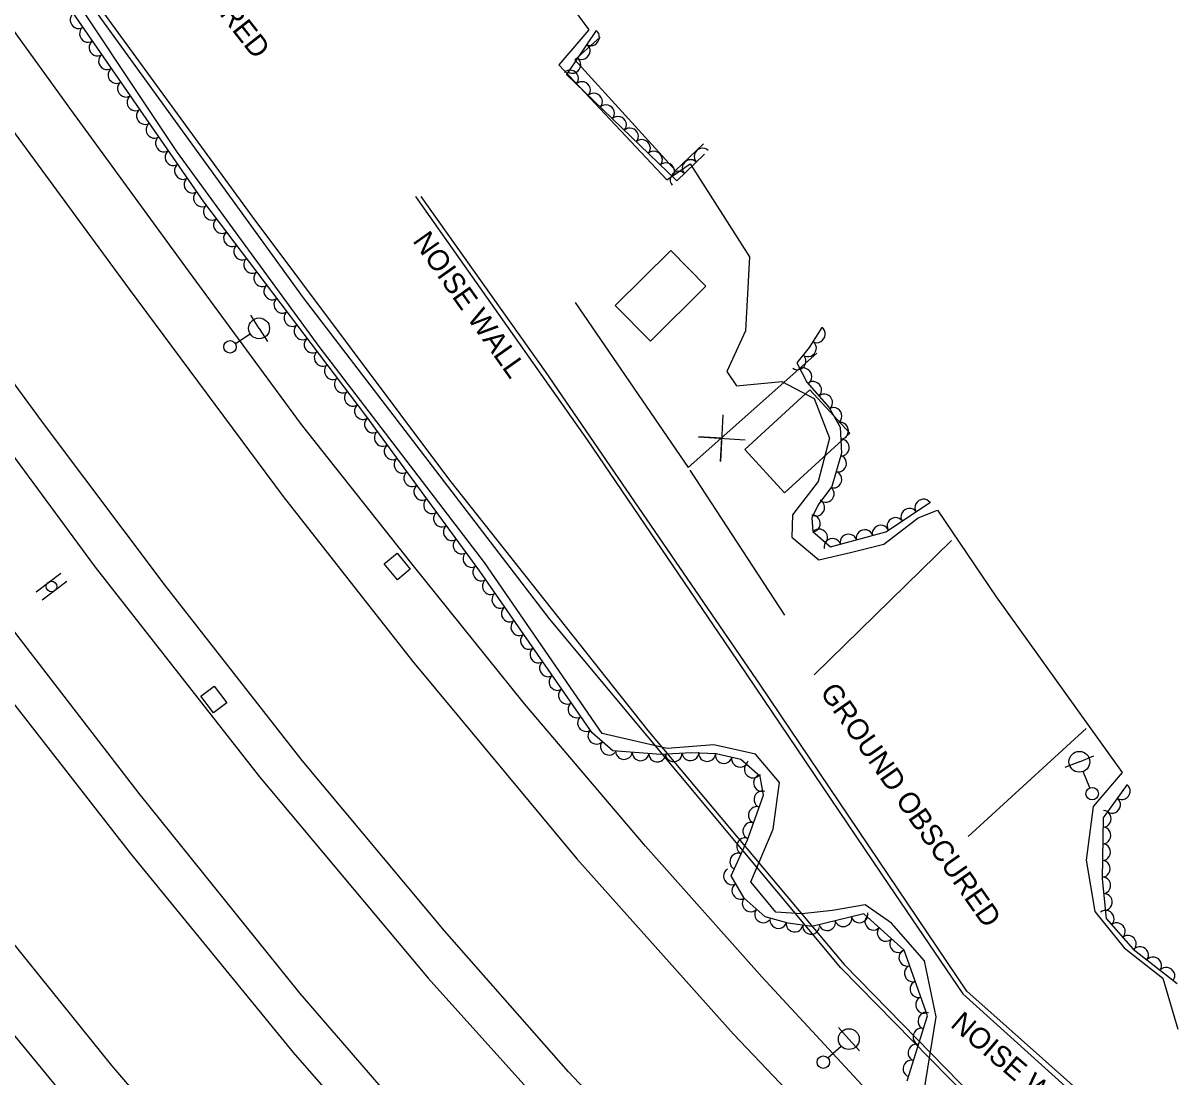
# Model space of a CAD drawing. Extents: x 1722896 to 1754269, y 648279 to 666297.
# Drawn here: x 1732214.8 to 1732491.3, y 650395 to 650647.8 of the extents above; entities that cross this region are included whole.
import ezdxf

# ---------------------------------------------------------------- set-up
doc = ezdxf.new("R2010")
doc.units = 0
for name, color, linetype in [('DESIGN - CENTERLINE - Proposed Text', 7, 'Continuous'), ('DESIGN - PUBLIC HEARING - Shapes', 7, 'Continuous'), ('DESIGN - SCRATCH - User 1', 7, 'Continuous'), ('SURVEY - CENTERLINE - Preliminary', 7, 'Continuous'), ('SURVEY - CENTERLINE - Preliminary Text', 7, 'Continuous'), ('SURVEY - DRAINAGE - Natural Features', 7, 'Continuous'), ('SURVEY - DTM - Breaklines', 7, 'Continuous'), ('SURVEY - VEGETATION - Features with Text', 7, 'Continuous')]:
    doc.layers.add(name, color=color, linetype=linetype)

msp = doc.modelspace()

# ---------------------------------------------------------------- linework, layer by layer
at = {"layer": 'DESIGN - CENTERLINE - Proposed Text'}
for points in [[(1732377.98, 650618.87), (1732371.25, 650612.51), (1732347.11, 650639.01), (1732353.17, 650644.46)], [(1732347.17, 650580.8), (1732374.33, 650541.24), (1732405.14, 650568.68)], [(1732347.17, 650580.8), (1732374.33, 650541.24), (1732375.83, 650542.57)], [(1732387.85, 650553.28), (1732405.14, 650568.68)], [(1732382.65, 650553.87), (1732382.07, 650542.64), (1732382.39, 650548.29), (1732376.75, 650548.61), (1732387.97, 650547.89)], [(1732374.73, 650540.57), (1732397.4, 650505.77)], [(1732374.73, 650540.57), (1732397.4, 650505.77)], [(1732437.45, 650523.73), (1732404.49, 650491.52)], [(1732437.45, 650523.73), (1732404.49, 650491.52)], [(1732441.46, 650452.72), (1732469.71, 650478.59)], [(1732441.46, 650452.72), (1732469.71, 650478.59)]]:
    msp.add_lwpolyline(points, dxfattribs=at)
for points in [[(1732378.57, 650584.7), (1732365.23, 650571.52), (1732356.78, 650580.08), (1732370.11, 650593.26)], [(1732413.03, 650549.44), (1732397.44, 650535.13), (1732387.91, 650545.52), (1732403.51, 650559.82)]]:
    msp.add_lwpolyline(points, close=True, dxfattribs=at)
at = {"layer": 'DESIGN - PUBLIC HEARING - Shapes'}
for p, q in [((1732217.9, 650511.36), (1732223.87, 650515.9)), ((1732219.35, 650509.45), (1732225.32, 650513.99))]:
    msp.add_line(p, q, dxfattribs=at)
msp.add_circle((1732221.61, 650512.67), 1.27, dxfattribs=at)
at = {"layer": 'DESIGN - SCRATCH - User 1'}
for points in [[(1732834.68, 650126), (1732758.54, 650160.8), (1732755.35, 650154.19), (1732710.88, 650180.25), (1732670.33, 650204.01), (1732631.97, 650229.97), (1732581.97, 650266.2), (1732540.95, 650298.38), (1732462.37, 650368.7), (1732410.9, 650421.21), (1732341.07, 650504.92), (1732282.07, 650581.96), (1732214.97, 650674.59)], [(1732228.27, 650658.35), (1732269.62, 650601.48), (1732317.04, 650538.22), (1732364.61, 650478.14), (1732411.75, 650421.99), (1732463.83, 650368.65), (1732537.95, 650302.48), (1732586.89, 650264.11), (1732641.63, 650224.65), (1732675.82, 650201.62), (1732721.34, 650175.88), (1732754.2, 650156.42), (1732757.74, 650162.98), (1732807.66, 650139.97)], [(1732308.89, 650606.27), (1732309.49, 650605.43)], [(1732309.49, 650605.43), (1732350.05, 650547.87), (1732384.35, 650497.4), (1732422.48, 650440.92), (1732440.14, 650414.95), (1732522.95, 650340.21), (1732587.89, 650294.82), (1732681.1, 650227.99), (1732710.48, 650207.14), (1732784.7, 650167.42), (1732846.01, 650134.66)], [(1732846.94, 650135.72), (1732784.6, 650168.7), (1732709.6, 650209.06), (1732614.42, 650276.85), (1732523.84, 650341.92), (1732441.16, 650415.57), (1732391.67, 650489.02), (1732340.08, 650564.24), (1732310.23, 650606.27)]]:
    msp.add_lwpolyline(points, dxfattribs=at)
at = {"layer": 'SURVEY - CENTERLINE - Preliminary'}
for points in [[(1732305.88, 650706.81), (1732350.5, 650646.18), (1732343.29, 650637.83), (1732369.17, 650610.27), (1732374.74, 650614.04), (1732389, 650591.79), (1732388.05, 650573.98), (1732383.61, 650564.22), (1732385.91, 650560.8), (1732396.76, 650561.84), (1732404.48, 650557.77), (1732408.2, 650548.27), (1732405.5, 650537.88), (1732399.3, 650529.87), (1732399.12, 650524.51), (1732405.61, 650519.09), (1732413.26, 650520.87), (1732421.23, 650522.84), (1732429.46, 650529.13), (1732434.06, 650531), (1732448.14, 650510.22), (1732478.39, 650468.02), (1732471.44, 650459.88), (1732469.77, 650447.05), (1732471.85, 650434.74), (1732478.87, 650426.02), (1732488.12, 650418.69), (1732491.74, 650406.47)], [(1732494.73, 650329.1), (1732478.61, 650342.93), (1732463.63, 650357.5), (1732448.83, 650373.28), (1732436.71, 650385.73), (1732430.84, 650391.21), (1732433.8, 650409.45), (1732430.95, 650422.84), (1732423.08, 650431.89), (1732416.76, 650436.32), (1732408.91, 650434.91), (1732401.53, 650434.15), (1732395.31, 650434.58), (1732389.3, 650441.83), (1732394.66, 650454.46), (1732396.18, 650465.68), (1732390.42, 650472.48), (1732380.43, 650474.66), (1732369.27, 650473.79), (1732353.68, 650477.42), (1732325.44, 650518.43), (1732285.77, 650570.26), (1732251.85, 650616.76), (1732219.91, 650664.77)]]:
    msp.add_lwpolyline(points, dxfattribs=at)
at = {"layer": 'SURVEY - CENTERLINE - Preliminary Text'}
for points in [[(1732656.46, 650208.97), (1732630.79, 650210.68), (1732597.44, 650234.52), (1732563.92, 650259.85), (1732539.06, 650279.24), (1732510.61, 650303.52), (1732476.55, 650333.08), (1732451.2, 650357.5), (1732426.04, 650382.28), (1732392, 650419.06), (1732364.07, 650450.35), (1732335.07, 650484.5), (1732308.14, 650518.04), (1732281.58, 650551.51), (1732254.43, 650588.37), (1732226.27, 650627.09), (1732196.58, 650668.11), (1732187.42, 650681.36)], [(1732177.23, 650670.78), (1732207.28, 650628.76), (1732240.27, 650584.01), (1732277.17, 650534.26), (1732308.17, 650494.8), (1732347.59, 650447.31), (1732385.2, 650405.27), (1732423.32, 650365.2), (1732455.21, 650333.82), (1732493.46, 650299.04), (1732525.54, 650271.93), (1732567.3, 650239.43), (1732600.18, 650214.95), (1732636.27, 650190.54), (1732676.54, 650164.63), (1732716.69, 650140.93), (1732760.83, 650117.07), (1732799.05, 650097.55)], [(1732778.62, 650068.08), (1732748.36, 650083.69), (1732696.91, 650111.79), (1732659.43, 650133.9), (1732618.71, 650159.74), (1732569.4, 650193.82), (1732523.94, 650227.88), (1732487.08, 650258.27), (1732439.71, 650299.95), (1732393.89, 650344.9), (1732345.63, 650396.27), (1732315.87, 650430.1), (1732281.7, 650470.92), (1732248.95, 650512.82), (1732219.45, 650552.09), (1732190.79, 650591.17), (1732151.27, 650646.44)], [(1732143.79, 650639.34), (1732153.13, 650625.88), (1732193.64, 650569.45), (1732232.08, 650517.33), (1732271.5, 650466.99), (1732311.93, 650418.7), (1732362.13, 650362.86), (1732398.54, 650325.18), (1732431.93, 650292.77), (1732461.34, 650265.94), (1732489.99, 650242.08), (1732529.79, 650210.06), (1732579.85, 650173.43), (1732625.15, 650142.57), (1732670.82, 650114.68), (1732714.02, 650089.97), (1732772.83, 650059.19)], [(1732758.57, 650037.66), (1732711.61, 650061.49), (1732673.88, 650082.51), (1732628.45, 650110.48), (1732577.41, 650143.72), (1732530.35, 650177.49), (1732484.46, 650213.66), (1732441.73, 650249.76), (1732398.13, 650290.47), (1732360.12, 650328.45), (1732319.14, 650371.25), (1732281.23, 650415.01), (1732242.63, 650463.01), (1732208.97, 650506.59), (1732169.3, 650559.09), (1732132.45, 650611.35), (1732124.72, 650622.47)], [(1732116.77, 650615.12), (1732154.56, 650561.87), (1732197.78, 650503.43), (1732240.48, 650448.7), (1732279.53, 650400.92), (1732304.66, 650372.14), (1732330.13, 650344.56), (1732363.24, 650310.31), (1732395.54, 650278.52), (1732428.24, 650247.68), (1732459.96, 650219.74), (1732492.98, 650192.82), (1732520.72, 650171.8), (1732555.83, 650146.42), (1732590.52, 650122.88), (1732625.42, 650100.02), (1732661.59, 650078.24), (1732702.96, 650054.7), (1732752.88, 650028.99)], [(1732733.54, 649998.91), (1732697.9, 650017.32), (1732664.31, 650035.65), (1732632.41, 650053.89), (1732595.91, 650076.67), (1732547.12, 650109.2), (1732508.27, 650137.06), (1732471.36, 650165.08), (1732438.09, 650192.32), (1732405.65, 650220.47), (1732374.22, 650249.28), (1732344.15, 650278.5), (1732307.7, 650316.31), (1732271.64, 650356.22), (1732236.11, 650397.76), (1732206.87, 650433.94), (1732165.04, 650487.7), (1732127.45, 650538.61), (1732090.56, 650590.36)], [(1732079.49, 650581.32), (1732115.82, 650530.17), (1732152.56, 650480.2), (1732197.55, 650423.24), (1732252.84, 650356.13), (1732285.21, 650320.71), (1732328.53, 650274.62), (1732371.38, 650233.06), (1732418.71, 650190.71), (1732459.87, 650156.35), (1732498.95, 650126.41), (1732536.17, 650100.02), (1732559.49, 650083.88), (1732563.6, 650063.54)]]:
    msp.add_lwpolyline(points, dxfattribs=at)
at = {"layer": 'SURVEY - DRAINAGE - Natural Features'}
for p, q in [((1732304.53, 650517.47), (1732304.53, 650517.47)), ((1732260.53, 650485.57), (1732260.53, 650485.57))]:
    msp.add_line(p, q, dxfattribs=at)
for points in [[(1732301.39, 650518.11), (1732304.47, 650520.67), (1732307.66, 650516.83), (1732304.58, 650514.27), (1732301.39, 650518.11)], [(1732257.43, 650486.34), (1732260.6, 650488.77), (1732263.64, 650484.8), (1732260.46, 650482.37), (1732257.43, 650486.34)]]:
    msp.add_lwpolyline(points, dxfattribs=at)
at = {"layer": 'SURVEY - DTM - Breaklines'}
for p, q in [((1732271.39, 650574.6), (1732269.38, 650577.76)), ((1732271.39, 650574.6), (1732273.4, 650571.44)), ((1732265.7, 650570.98), (1732269.28, 650573.26)), ((1732468.12, 650470.63), (1732471.6, 650472.02)), ((1732468.12, 650470.63), (1732464.64, 650469.23)), ((1732470.64, 650464.36), (1732469.06, 650468.31)), ((1732412.84, 650404.1), (1732410.33, 650406.89)), ((1732407.82, 650399.59), (1732410.98, 650402.43)), ((1732412.84, 650404.1), (1732415.35, 650401.31))]:
    msp.add_line(p, q, dxfattribs=at)
for centre, radius in [((1732271.39, 650574.6), 2.5), ((1732264.43, 650570.17), 1.5), ((1732468.12, 650470.63), 2.5), ((1732471.2, 650462.97), 1.5), ((1732412.84, 650404.1), 2.5), ((1732406.71, 650398.58), 1.5)]:
    msp.add_circle(centre, radius, dxfattribs=at)
at = {"layer": 'SURVEY - VEGETATION - Features with Text'}
for points in [[(1732426.81, 650394.09), (1732431.68, 650409.69), (1732426.06, 650425.47), (1732416.43, 650434.16), (1732403.96, 650431.11), (1732398.25, 650431.91), (1732392.75, 650433.45), (1732387.69, 650437.91), (1732384.64, 650443.23), (1732388.52, 650451.9), (1732392.35, 650462.65), (1732391.6, 650467.07), (1732386.95, 650471.2), (1732381.03, 650472.51), (1732375.02, 650472.8), (1732367.71, 650472.39), (1732356.26, 650473.28), (1732351.31, 650477.56), (1732324.32, 650516.35), (1732296.97, 650553.7), (1732258.13, 650604.96), (1732225.25, 650652.44)], [(1732352.21, 650646.06), (1732345.11, 650635.52), (1732371.54, 650609.97), (1732378.21, 650616.42)], [(1732406.34, 650574.82), (1732403.34, 650570.04), (1732400.37, 650566.32), (1732402.78, 650561.71), (1732408.06, 650555.72), (1732410.78, 650550.92), (1732411.11, 650544.67), (1732408.74, 650536.63), (1732405.45, 650532.27), (1732403.99, 650529.12), (1732404.23, 650525.88), (1732408.43, 650522.17), (1732421.74, 650525.82), (1732432.45, 650532.9)], [(1732479.55, 650465.14), (1732473.85, 650457.18), (1732473.56, 650442.56), (1732474.51, 650433.05), (1732481.03, 650425.68), (1732491.55, 650417.44)]]:
    msp.add_lwpolyline(points, dxfattribs=at)
for centre, major_axis in [((1732227.99, 650648.49), (-1.14, 1.64)), ((1732230.26, 650645.2), (-1.14, 1.64)), ((1732351.09, 650644.4), (-1.12, -1.66)), ((1732232.54, 650641.91), (-1.14, 1.64)), ((1732348.86, 650641.09), (-1.12, -1.66)), ((1732234.82, 650638.62), (-1.14, 1.64)), ((1732346.62, 650637.77), (-1.12, -1.66)), ((1732237.1, 650635.33), (-1.14, 1.64)), ((1732346.04, 650634.62), (1.44, -1.39)), ((1732239.37, 650632.05), (-1.14, 1.64)), ((1732348.91, 650631.84), (1.44, -1.39)), ((1732241.65, 650628.76), (-1.14, 1.64)), ((1732351.79, 650629.06), (1.44, -1.39)), ((1732243.93, 650625.47), (-1.14, 1.64)), ((1732354.67, 650626.28), (1.44, -1.39)), ((1732246.2, 650622.18), (-1.14, 1.64)), ((1732357.54, 650623.5), (1.44, -1.39)), ((1732248.48, 650618.89), (-1.14, 1.64)), ((1732360.42, 650620.72), (1.44, -1.39)), ((1732363.29, 650617.94), (1.44, -1.39)), ((1732377.68, 650615.9), (1.44, 1.39)), ((1732250.76, 650615.6), (-1.14, 1.64)), ((1732366.17, 650615.16), (1.44, -1.39)), ((1732374.8, 650613.13), (1.44, 1.39)), ((1732253.04, 650612.31), (-1.14, 1.64)), ((1732369.05, 650612.38), (1.44, -1.39)), ((1732371.92, 650610.35), (1.44, 1.39)), ((1732255.31, 650609.03), (-1.14, 1.64)), ((1732257.59, 650605.74), (-1.14, 1.64)), ((1732259.97, 650602.53), (-1.21, 1.59)), ((1732262.39, 650599.34), (-1.21, 1.59)), ((1732264.81, 650596.15), (-1.21, 1.59)), ((1732267.22, 650592.96), (-1.21, 1.59)), ((1732269.64, 650589.77), (-1.21, 1.59)), ((1732272.05, 650586.59), (-1.21, 1.59)), ((1732274.47, 650583.4), (-1.21, 1.59)), ((1732276.88, 650580.21), (-1.21, 1.59)), ((1732279.3, 650577.02), (-1.21, 1.59)), ((1732281.72, 650573.83), (-1.21, 1.59)), ((1732405.28, 650573.13), (-1.06, -1.69)), ((1732284.13, 650570.64), (-1.21, 1.59)), ((1732403.12, 650569.76), (-1.25, -1.56)), ((1732286.55, 650567.46), (-1.21, 1.59)), ((1732400.63, 650566.63), (-1.25, -1.56)), ((1732288.96, 650564.27), (-1.21, 1.59)), ((1732402.04, 650563.13), (0.93, -1.77)), ((1732291.38, 650561.08), (-1.21, 1.59)), ((1732404.36, 650559.91), (1.32, -1.5)), ((1732293.79, 650557.89), (-1.21, 1.59)), ((1732407.01, 650556.91), (1.32, -1.5)), ((1732296.21, 650554.7), (-1.21, 1.59)), ((1732409.25, 650553.62), (0.99, -1.74)), ((1732298.59, 650551.49), (-1.18, 1.61)), ((1732410.83, 650550.03), (0.11, -2)), ((1732300.95, 650548.26), (-1.18, 1.61)), ((1732303.32, 650545.03), (-1.18, 1.61)), ((1732411.04, 650546.03), (0.11, -2)), ((1732305.68, 650541.81), (-1.18, 1.61)), ((1732410.37, 650542.14), (-0.57, -1.92)), ((1732308.04, 650538.58), (-1.18, 1.61)), ((1732409.23, 650538.31), (-0.57, -1.92)), ((1732310.41, 650535.35), (-1.18, 1.61)), ((1732407.39, 650534.83), (-1.2, -1.6)), ((1732312.77, 650532.13), (-1.18, 1.61)), ((1732405.12, 650531.55), (-0.84, -1.81)), ((1732430.63, 650531.7), (1.67, 1.1)), ((1732315.13, 650528.9), (-1.18, 1.61)), ((1732404.09, 650527.8), (0.15, -1.99)), ((1732423.96, 650527.29), (1.67, 1.1)), ((1732427.3, 650529.49), (1.67, 1.1)), ((1732317.5, 650525.67), (-1.18, 1.61)), ((1732405.78, 650524.51), (1.5, -1.32)), ((1732416.59, 650524.41), (1.93, 0.53)), ((1732420.45, 650525.47), (1.93, 0.53)), ((1732319.86, 650522.44), (-1.18, 1.61)), ((1732408.88, 650522.29), (1.93, 0.53)), ((1732412.73, 650523.35), (1.93, 0.53)), ((1732322.22, 650519.22), (-1.18, 1.61)), ((1732324.58, 650515.98), (-1.14, 1.64)), ((1732326.86, 650512.7), (-1.14, 1.64)), ((1732329.15, 650509.42), (-1.14, 1.64)), ((1732331.43, 650506.13), (-1.14, 1.64)), ((1732333.71, 650502.85), (-1.14, 1.64)), ((1732336, 650499.56), (-1.14, 1.64)), ((1732338.28, 650496.28), (-1.14, 1.64)), ((1732340.57, 650493), (-1.14, 1.64)), ((1732342.85, 650489.71), (-1.14, 1.64)), ((1732345.13, 650486.43), (-1.14, 1.64)), ((1732347.42, 650483.15), (-1.14, 1.64)), ((1732349.7, 650479.86), (-1.14, 1.64)), ((1732352.21, 650476.78), (-1.51, 1.31)), ((1732355.23, 650474.16), (-1.51, 1.31)), ((1732358.9, 650473.07), (-1.99, 0.15)), ((1732362.88, 650472.76), (-1.99, 0.15)), ((1732366.87, 650472.45), (-1.99, 0.15)), ((1732370.86, 650472.56), (-2, -0.11)), ((1732374.86, 650472.79), (-2, -0.11)), ((1732378.85, 650472.61), (-2, 0.1)), ((1732382.81, 650472.11), (-1.95, 0.43)), ((1732386.71, 650471.25), (-1.95, 0.43)), ((1732389.76, 650468.7), (-1.5, 1.33)), ((1732391.86, 650465.55), (-0.33, 1.97)), ((1732391.99, 650461.65), (0.67, 1.88)), ((1732478.39, 650463.51), (-1.17, -1.62)), ((1732476.06, 650460.26), (-1.17, -1.62)), ((1732390.65, 650457.88), (0.67, 1.88)), ((1732473.84, 650456.97), (-0.04, -2)), ((1732389.31, 650454.11), (0.67, 1.88)), ((1732473.76, 650452.97), (-0.04, -2)), ((1732387.84, 650450.39), (0.82, 1.83)), ((1732473.68, 650448.97), (-0.04, -2)), ((1732386.21, 650446.74), (0.82, 1.83)), ((1732473.6, 650444.97), (-0.04, -2)), ((1732384.72, 650443.1), (-0.99, 1.74)), ((1732386.71, 650439.62), (-0.99, 1.74)), ((1732473.71, 650440.98), (0.2, -1.99)), ((1732474.11, 650437), (0.2, -1.99)), ((1732389.21, 650436.57), (-1.5, 1.32)), ((1732392.2, 650433.92), (-1.5, 1.32)), ((1732395.9, 650432.56), (-1.93, 0.54)), ((1732411.53, 650432.96), (-1.94, -0.48)), ((1732415.42, 650433.91), (-1.94, -0.48)), ((1732418.63, 650432.18), (-1.48, 1.34)), ((1732474.53, 650433.03), (1.32, -1.5)), ((1732399.8, 650431.69), (-1.98, 0.28)), ((1732403.76, 650431.14), (-1.98, 0.28)), ((1732407.65, 650432.01), (-1.94, -0.48)), ((1732421.6, 650429.5), (-1.48, 1.34)), ((1732477.18, 650430.03), (1.32, -1.5)), ((1732424.57, 650426.82), (-1.48, 1.34)), ((1732479.83, 650427.04), (1.32, -1.5)), ((1732426.73, 650423.59), (-0.67, 1.88)), ((1732482.75, 650424.33), (1.57, -1.23)), ((1732428.07, 650419.83), (-0.67, 1.88)), ((1732485.9, 650421.86), (1.57, -1.23)), ((1732489.05, 650419.4), (1.57, -1.23)), ((1732429.41, 650416.06), (-0.67, 1.88)), ((1732430.75, 650412.29), (-0.67, 1.88)), ((1732431.31, 650408.51), (0.6, 1.91)), ((1732430.12, 650404.69), (0.6, 1.91)), ((1732428.93, 650400.87), (0.6, 1.91)), ((1732427.73, 650397.05), (0.6, 1.91))]:
    msp.add_ellipse(centre, major_axis=major_axis, ratio=0.940188, start_param=0, end_param=3.141593, dxfattribs=at)

# ---------------------------------------------------------------- texts
at = {"layer": 'DESIGN - SCRATCH - User 1'}
for rotation, p in [(305.2563, (1732308.08, 650595.58)), (319.5341, (1732436.96, 650407.26))]:
    msp.add_text('NOISE WALL', height=5, rotation=rotation, dxfattribs=at).set_placement(p)
at = {"layer": 'SURVEY - CENTERLINE - Preliminary'}
for rotation, p in [(308.0844, (1732227.61, 650693.57)), (305.0125, (1732405.75, 650487.32))]:
    msp.add_text('GROUND OBSCURED', height=5, rotation=rotation, dxfattribs=at).set_placement(p)

doc.saveas('drawing.dxf')
